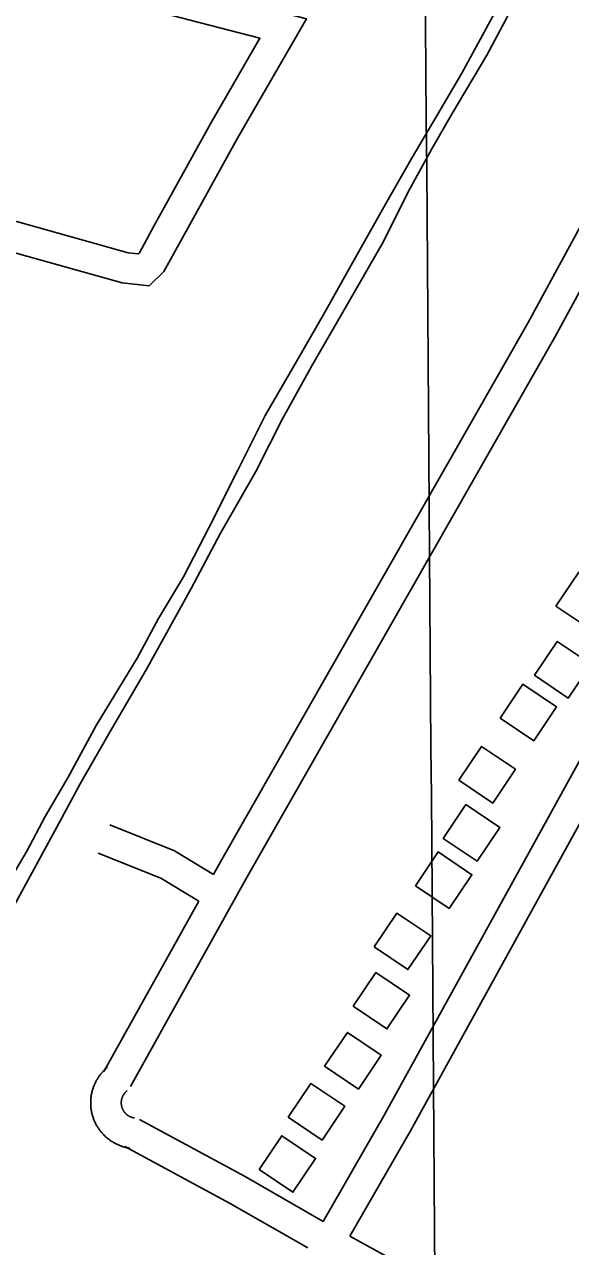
# Model space of a CAD drawing. Extents: x 3540316 to 3578335, y 553172 to 578787.
# Drawn here: x 3549279 to 3549815, y 573606 to 574805 of the extents above; entities that cross this region are included whole.
import ezdxf

# ---------------------------------------------------------------- set-up
doc = ezdxf.new("R2010")
doc.units = 0
for name, color, linetype in [('V-BLDG-OTLN', 7, 'Continuous'), ('V-GRID-MAJR', 7, 'Continuous'), ('V-ROAD-CNTR', 7, 'Continuous'), ('V-TOPO-SHOR', 7, 'Continuous')]:
    doc.layers.add(name, color=color, linetype=linetype)

msp = doc.modelspace()

# ---------------------------------------------------------------- linework, layer by layer
at = {"layer": 'V-BLDG-OTLN'}
for points in [[(3549800.670360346, 574234.468504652), (3549833.8592939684, 574212.1415493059), (3549856.1862493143, 574245.3304829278), (3549822.9973156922, 574267.6574382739)], [(3549779.6354024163, 574166.597640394), (3549812.824336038, 574144.2706850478), (3549835.151291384, 574177.45961867), (3549801.9623577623, 574199.7865740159)], [(3549745.819470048, 574124.5987243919), (3549779.0084036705, 574102.2717690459), (3549801.3353590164, 574135.460702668), (3549768.1464253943, 574157.7876580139)], [(3549705.45355078, 574063.5388465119), (3549738.6424844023, 574041.2118911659), (3549760.9694397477, 574074.4008247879), (3549727.7805061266, 574096.727780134)], [(3549690.0685815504, 574006.445960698), (3549723.257515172, 573984.119005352), (3549745.5844705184, 574017.3079389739), (3549712.395536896, 574039.63489432)], [(3549662.73863621, 573960.0440535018), (3549695.9275698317, 573937.717098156), (3549718.254525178, 573970.9060317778), (3549685.065591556, 573993.232987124)], [(3549622.351716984, 573900.0511734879), (3549655.540650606, 573877.7242181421), (3549677.8676059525, 573910.913151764), (3549644.67867233, 573933.24010711)], [(3549601.6577583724, 573841.78529002), (3549634.8466919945, 573819.4583346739), (3549657.17364734, 573852.647268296), (3549623.9847137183, 573874.9742236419)], [(3549573.77881413, 573782.841407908), (3549606.967747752, 573760.5144525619), (3549629.2947030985, 573793.703386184), (3549596.105769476, 573816.0303415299)], [(3549537.990885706, 573732.804507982), (3549571.1798193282, 573710.477552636), (3549593.5067746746, 573743.666486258), (3549560.317841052, 573765.993441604)], [(3549509.4249428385, 573681.5796104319), (3549542.61387646, 573659.2526550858), (3549564.940831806, 573692.441588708), (3549531.751898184, 573714.768544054)]]:
    msp.add_lwpolyline(points, close=True, dxfattribs=at)
at = {"layer": 'V-GRID-MAJR'}
msp.add_spline([(3549793.046, 558613.939), (3549748.1010000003, 564672.917), (3549703.1410000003, 570733.831), (3549658.181, 576794.761), (3549658.167, 576796.677)], degree=3, dxfattribs=at)
at = {"layer": 'V-ROAD-CNTR'}
for points in [[(3548740.209481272, 574973.6030263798), (3548809.339343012, 574970.5180325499), (3548903.734154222, 574964.0830454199), (3548975.3240110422, 574954.202065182), (3549044.6028724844, 574942.426088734), (3549115.4627307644, 574927.4181187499), (3549273.681414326, 574884.36820485), (3549555.795850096, 574810.8563518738), (3549488.347984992, 574693.5955863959), (3549432.5840965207, 574592.892787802), (3549416.07912953, 574562.910847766), (3549401.545158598, 574548.789876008), (3549375.125211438, 574551.750870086), (3549265.15943137, 574582.5938084), (3549144.842672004, 574610.5887524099), (3549054.888851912, 574636.5517004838), (3548969.286023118, 574658.042657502), (3548914.618132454, 574666.3796408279), (3548830.2453012, 574676.336620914), (3548735.531490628, 574682.9766076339)], [(3548741.89047791, 574943.4980865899), (3548807.649346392, 574940.564092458), (3548900.66016037, 574934.22310514), (3548970.758020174, 574924.5481244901), (3549038.978883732, 574912.952147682), (3549108.410744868, 574898.2461770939), (3549265.9614297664, 574855.3782628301), (3549510.189941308, 574791.7383901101), (3549462.222037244, 574708.3415569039), (3549406.322149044, 574607.3927588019), (3549391.95917777, 574581.3048109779), (3549390.8031800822, 574580.1818132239), (3549380.8831999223, 574581.292811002), (3549272.613416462, 574611.659750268), (3549152.406656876, 574639.6306943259), (3549062.7028362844, 574665.5216425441), (3548975.214011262, 574687.484598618), (3548918.6381244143, 574696.1135813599), (3548833.053295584, 574706.212561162), (3548738.243485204, 574712.859547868)], [(3550185.250591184, 574606.3207609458), (3550130.4257008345, 574671.452630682), (3550093.673774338, 574712.40854877), (3550054.828852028, 574742.9174877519), (3550011.5859385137, 574773.4854266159), (3549977.87300594, 574790.626392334), (3549962.992035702, 574795.674382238), (3549942.455076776, 574798.8233759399), (3549916.344128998, 574775.7874220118), (3549773.4754147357, 574512.95394768), (3549470.381020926, 573981.218011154), (3549464.8250320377, 573971.2300311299)], [(3550162.543636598, 574586.711800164), (3550107.7797461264, 574651.7706700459), (3550073.0898155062, 574690.4285927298), (3550036.8928879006, 574718.857535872), (3549996.0479695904, 574747.7314781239), (3549966.195029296, 574762.9084477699), (3549955.846049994, 574766.4204407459), (3549951.7790581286, 574767.0434394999), (3549940.1680813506, 574756.7994599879), (3549799.689362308, 574498.3599768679), (3549496.5209686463, 573966.4980405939), (3549383.3341950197, 573763.017447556)], [(3550031.730898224, 574438.2330971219), (3549982.336997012, 574362.486248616), (3549841.1992792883, 574114.17974523), (3549631.812698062, 573734.3795048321), (3549572.295817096, 573630.693712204)], [(3550056.8608479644, 574421.8471298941), (3550007.966945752, 574346.866279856), (3549867.377226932, 574099.5257745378), (3549657.9606457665, 573719.6695342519), (3549598.4797647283, 573616.048741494)], [(3549362.8502359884, 574019.8989337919), (3549426.2941091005, 573994.3149849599), (3549464.8250320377, 573971.2300311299)], [(3549351.6302584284, 573992.0749894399), (3549412.8941359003, 573967.371038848), (3549450.2350612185, 573945.00008359)], [(3549450.2350612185, 573945.00008359), (3549357.1182474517, 573777.601418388)], [(3549346.5202686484, 573761.2964509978), (3549346.76426816, 573762.0044495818), (3549347.0272676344, 573762.739448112), (3549347.3222670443, 573763.5124465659), (3549347.625266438, 573764.262445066), (3549347.915265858, 573764.9414437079), (3549348.225265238, 573765.6504422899), (3549348.5702645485, 573766.3894408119), (3549348.9172638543, 573767.106439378), (3549349.2772631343, 573767.8094379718), (3549349.6282624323, 573768.4744366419), (3549350.018261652, 573769.1824352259), (3549350.418260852, 573769.8754338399), (3549350.807260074, 573770.523432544), (3549351.2272592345, 573771.202431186), (3549351.663258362, 573771.8724298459), (3549352.097257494, 573772.52042855), (3549352.537256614, 573773.148427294), (3549353.0102556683, 573773.806425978), (3549353.506254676, 573774.4614246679), (3549353.960253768, 573775.042423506), (3549354.4402528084, 573775.6404223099), (3549354.966251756, 573776.271421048), (3549355.4922507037, 573776.874419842), (3549355.985249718, 573777.424418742), (3549356.531248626, 573778.016417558), (3549357.116247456, 573778.619416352), (3549357.6382464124, 573779.1404153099), (3549358.181245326, 573779.6704142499), (3549358.797244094, 573780.247413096), (3549359.3772429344, 573780.767412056), (3549359.9652417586, 573781.2824110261), (3549360.487240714, 573781.7184101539), (3549360.5812405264, 573781.797409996)], [(3549382.603196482, 573702.4585686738), (3549381.9211978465, 573702.5635684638), (3549381.09919949, 573702.7085681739), (3549380.365200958, 573702.853567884), (3549379.610202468, 573703.0095675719), (3549378.79920409, 573703.1965671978), (3549378.0842055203, 573703.3755668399), (3549377.335207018, 573703.5705664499), (3549376.53420862, 573703.7995659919), (3549375.777210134, 573704.0315655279), (3549375.025211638, 573704.2755650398), (3549374.3182130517, 573704.5185645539), (3549373.5872145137, 573704.7805640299), (3549372.802216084, 573705.0805634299), (3549372.0692175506, 573705.378562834), (3549371.38421892, 573705.6685622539), (3549370.671220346, 573705.982561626), (3549369.9492217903, 573706.317560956), (3549369.220223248, 573706.6705602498), (3549368.511224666, 573707.0335595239), (3549367.8562259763, 573707.3795588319), (3549367.1542273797, 573707.7655580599), (3549366.4442288, 573708.17555724), (3549365.797230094, 573708.5635564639), (3549365.12423144, 573708.9805556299), (3549364.4542327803, 573709.4165547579), (3549363.806234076, 573709.85055389), (3549363.178235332, 573710.29055301), (3549362.520236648, 573710.763552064), (3549361.872237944, 573711.2545510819), (3549361.2832391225, 573711.713550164), (3549360.6862403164, 573712.1935492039), (3549360.061241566, 573712.7135481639), (3549359.436242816, 573713.2585470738), (3549358.8952438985, 573713.7475460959), (3549358.30924507, 573714.2855450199), (3549357.707246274, 573714.87054385), (3549357.193247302, 573715.3845428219), (3549356.6492483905, 573715.941541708), (3549356.086249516, 573716.543540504), (3549355.5712505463, 573717.1155393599), (3549355.030251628, 573717.7335381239), (3549354.5512525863, 573718.3095369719), (3549354.0662535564, 573718.8975357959), (3549353.54925459, 573719.562534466), (3549353.086255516, 573720.174533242), (3549352.632256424, 573720.797531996), (3549352.1632573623, 573721.4625306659), (3549351.735258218, 573722.1005293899), (3549351.301259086, 573722.76052807), (3549350.8832599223, 573723.434526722), (3549350.490260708, 573724.0805254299), (3549350.0722615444, 573724.801523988), (3549349.700262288, 573725.47552264), (3549349.34926299, 573726.129521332), (3549348.96426376, 573726.87551984), (3549348.615264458, 573727.598518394), (3549348.301265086, 573728.2685170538), (3549347.970265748, 573729.003515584), (3549347.652266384, 573729.7535140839), (3549347.3652669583, 573730.4645126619), (3549347.100267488, 573731.1505112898), (3549346.817268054, 573731.913509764), (3549346.550268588, 573732.6925082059), (3549346.311269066, 573733.4225067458), (3549346.08426952, 573734.1665052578), (3549345.860269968, 573734.934503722), (3549345.655270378, 573735.7035021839), (3549345.4702707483, 573736.4415007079), (3549345.28927111, 573737.2144991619), (3549345.122271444, 573737.9984975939), (3549344.9772717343, 573738.7414961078), (3549344.833272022, 573739.5344945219), (3549344.7102722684, 573740.3194929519), (3549344.5982724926, 573741.1014913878), (3549344.502272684, 573741.8914898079), (3549344.42427284, 573742.6254883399), (3549344.352272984, 573743.4044867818), (3549344.2912731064, 573744.2464850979), (3549344.252273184, 573745.0254835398), (3549344.223273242, 573745.7774820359), (3549344.208273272, 573746.5784804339), (3549344.2072732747, 573747.343478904), (3549344.2182732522, 573748.1674772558), (3549344.2482731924, 573748.966475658), (3549344.285273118, 573749.7034741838), (3549344.340273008, 573750.5234725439), (3549344.4102728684, 573751.3074709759), (3549344.4852727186, 573752.047469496), (3549344.582272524, 573752.8634678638), (3549344.692272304, 573753.6344663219), (3549344.8102720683, 573754.406464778), (3549344.9562717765, 573755.2284631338), (3549345.096271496, 573755.9444617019), (3549345.255271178, 573756.7164601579), (3549345.443270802, 573757.5264585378), (3549345.618270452, 573758.2294571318), (3549345.820270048, 573759.002455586), (3549346.050269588, 573759.8064539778), (3549346.27926913, 573760.5524524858), (3549346.5202686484, 573761.2964509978)], [(3549387.165187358, 573732.1105093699), (3549386.807188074, 573732.1655092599), (3549386.5971884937, 573732.202509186), (3549386.303189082, 573732.2595090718), (3549386.0261896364, 573732.317508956), (3549385.813190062, 573732.3665088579), (3549385.51419066, 573732.441508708), (3549385.243191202, 573732.5125085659), (3549385.036191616, 573732.5715084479), (3549384.7911921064, 573732.6455082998), (3549384.53919261, 573732.7275081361), (3549384.258193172, 573732.824507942), (3549384.001193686, 573732.916507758), (3549383.802194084, 573732.992507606), (3549383.5651945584, 573733.0885074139), (3549383.2821951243, 573733.208507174), (3549383.037195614, 573733.316506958), (3549382.8031960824, 573733.4255067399), (3549382.5901965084, 573733.5285065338), (3549382.3611969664, 573733.6455063), (3549382.0901975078, 573733.789506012), (3549381.870197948, 573733.9095057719), (3549381.6721983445, 573734.0235055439), (3549381.421198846, 573734.17550524), (3549381.202199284, 573734.3105049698), (3549380.990199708, 573734.448504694), (3549380.7642001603, 573734.60050439), (3549380.5322006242, 573734.762504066), (3549380.338201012, 573734.901503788), (3549380.1502013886, 573735.0445035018), (3549379.90920187, 573735.2315031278), (3549379.692202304, 573735.4075027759), (3549379.5092026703, 573735.5595024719), (3549379.342203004, 573735.704502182), (3549379.101203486, 573735.9215017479), (3549378.9152038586, 573736.0935014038), (3549378.763204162, 573736.2405011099), (3549378.5352046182, 573736.468500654), (3549378.3452049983, 573736.6635002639), (3549378.1942053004, 573736.82549994), (3549378.0032056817, 573737.037499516), (3549377.8522059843, 573737.2094991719), (3549377.661206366, 573737.4394987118), (3549377.480206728, 573737.659498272), (3549377.34920699, 573737.8264979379), (3549377.180207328, 573738.05049749), (3549377.018207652, 573738.2734970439), (3549376.87920793, 573738.47049665), (3549376.7232082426, 573738.702496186), (3549376.581208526, 573738.918495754), (3549376.4452087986, 573739.1364953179), (3549376.2902091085, 573739.3924948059), (3549376.18420932, 573739.5754944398), (3549376.048209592, 573739.821493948), (3549375.903209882, 573740.091493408), (3549375.8062100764, 573740.2814930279), (3549375.69921029, 573740.50049259), (3549375.565210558, 573740.786492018), (3549375.4662107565, 573741.007491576), (3549375.37421094, 573741.2254911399), (3549375.2692111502, 573741.4844906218), (3549375.156211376, 573741.7784900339), (3549375.0732115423, 573741.9994895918), (3549375.000211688, 573742.214489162), (3549374.913211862, 573742.4804886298), (3549374.832212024, 573742.742488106), (3549374.762212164, 573742.986487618), (3549374.697212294, 573743.2294871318), (3549374.626212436, 573743.509486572), (3549374.5692125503, 573743.756486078), (3549374.516212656, 573744.002485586), (3549374.4612127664, 573744.2854850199), (3549374.4172128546, 573744.53048453), (3549374.378212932, 573744.779484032), (3549374.340213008, 573745.0394835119), (3549374.310213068, 573745.291483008), (3549374.2762131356, 573745.601482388), (3549374.2522131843, 573745.8644818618), (3549374.237213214, 573746.0724814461), (3549374.22421324, 573746.341480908), (3549374.213213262, 573746.63548032), (3549374.208213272, 573746.89047981), (3549374.207213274, 573747.1714792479), (3549374.210213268, 573747.397478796), (3549374.2202132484, 573747.6504782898), (3549374.235213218, 573747.957477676), (3549374.250213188, 573748.1854772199), (3549374.27421314, 573748.4514766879), (3549374.305213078, 573748.753476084), (3549374.332213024, 573748.977475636), (3549374.370212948, 573749.2484750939), (3549374.412212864, 573749.5184745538), (3549374.4482127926, 573749.726474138), (3549374.5102126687, 573750.0384735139), (3549374.5632125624, 573750.3004729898), (3549374.6132124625, 573750.5124725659), (3549374.690212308, 573750.8254719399), (3549374.75421218, 573751.0704714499), (3549374.81421206, 573751.2764710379), (3549374.891211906, 573751.53047053), (3549374.976211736, 573751.7904700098)], [(3549374.976211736, 573751.7904700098), (3549375.072211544, 573752.072469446), (3549375.163211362, 573752.3254689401), (3549375.2442111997, 573752.5364685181), (3549375.3332110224, 573752.7564680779), (3549375.4552107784, 573753.0434675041), (3549375.565210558, 573753.2944670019), (3549375.6662103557, 573753.511466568), (3549375.7752101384, 573753.7364661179), (3549375.8952098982, 573753.9714656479), (3549376.0322096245, 573754.2304651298), (3549376.1502093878, 573754.4444647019), (3549376.27420914, 573754.6594642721), (3549376.425208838, 573754.911463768), (3549376.5572085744, 573755.124463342), (3549376.6952082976, 573755.3364629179), (3549376.847207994, 573755.5624624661), (3549377.00920767, 573755.7944620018), (3549377.1482073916, 573755.9884616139), (3549377.286207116, 573756.1694612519), (3549377.478206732, 573756.416460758), (3549377.65420638, 573756.6344603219), (3549377.800206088, 573756.809459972), (3549377.96420576, 573756.998459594), (3549378.1752053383, 573757.232459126), (3549378.3392050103, 573757.4104587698), (3549378.486204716, 573757.5634584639), (3549378.708204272, 573757.7844580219), (3549378.9172038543, 573757.988457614), (3549379.063203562, 573758.12545734), (3549379.2692031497, 573758.3094569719), (3549379.4712027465, 573758.4864566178), (3549379.753202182, 573758.722456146), (3549379.8712019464, 573758.8214559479)], [(3549572.295817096, 573630.693712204), (3549495.1239714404, 573674.8736238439), (3549392.0041776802, 573730.4865126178)], [(3549557.359846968, 573604.6757642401), (3549480.5480005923, 573648.649676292), (3549377.7642061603, 573704.0825654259)], [(3549598.4797647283, 573616.048741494), (3549674.130613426, 573574.4988245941), (3549721.2525191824, 573548.2188771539), (3549767.589426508, 573530.2449131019), (3549812.00333768, 573520.3439329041), (3549861.5702385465, 573505.4609626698), (3549904.270153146, 573487.4689986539), (3549935.245091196, 573472.887027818), (3549989.206983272, 573438.992095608), (3550067.376826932, 573379.9802136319)]]:
    msp.add_lwpolyline(points, dxfattribs=at)
at = {"layer": 'V-TOPO-SHOR'}
for points in [[(3549766.528, 574838.519), (3549732.9760000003, 574775.113), (3549698.9790000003, 574718.0700000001), (3549678.802, 574683.184), (3549655.336, 574640.403), (3549631.651, 574592.355), (3549590.2, 574520.612), (3549561.032, 574470.151), (3549532.741, 574418.812), (3549506.203, 574366.596), (3549471.551, 574306.0430000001), (3549442.821, 574251.632), (3549398.519, 574171.772), (3549363.21, 574111.438), (3549333.821, 574060.099), (3549309.04, 574013.806), (3549272.633, 573947.33), (3549241.929, 573891.823), (3549220.876, 573852.988), (3549193.68, 573805.159), (3549150.474, 573729.908), (3549116.919, 573669.7930000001), (3549088.409, 573618.892), (3549043.009, 573540.349)], [(3549740.482, 574816.22), (3549708.257, 574757.635), (3549684.088, 574716.411), (3549659.608, 574674.873), (3549634.821, 574631.169), (3549605.6950000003, 574579.404), (3549573.781, 574522.3690000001), (3549544.963, 574472.154), (3549515.5270000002, 574421.63), (3549488.2600000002, 574367.387), (3549460.375, 574311.902), (3549435.2770000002, 574263.238), (3549410.799, 574222.321), (3549389.7290000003, 574183.265), (3549349.447, 574117.242), (3549322.18, 574066.718), (3549299.562, 574027.9720000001), (3549281.589, 573993.8740000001), (3549258.97, 573955.7490000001), (3549232.0130000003, 573904.604), (3549208.153, 573863.998), (3549182.437, 573819.053)]]:
    msp.add_lwpolyline(points, dxfattribs=at)

doc.saveas('drawing.dxf')
